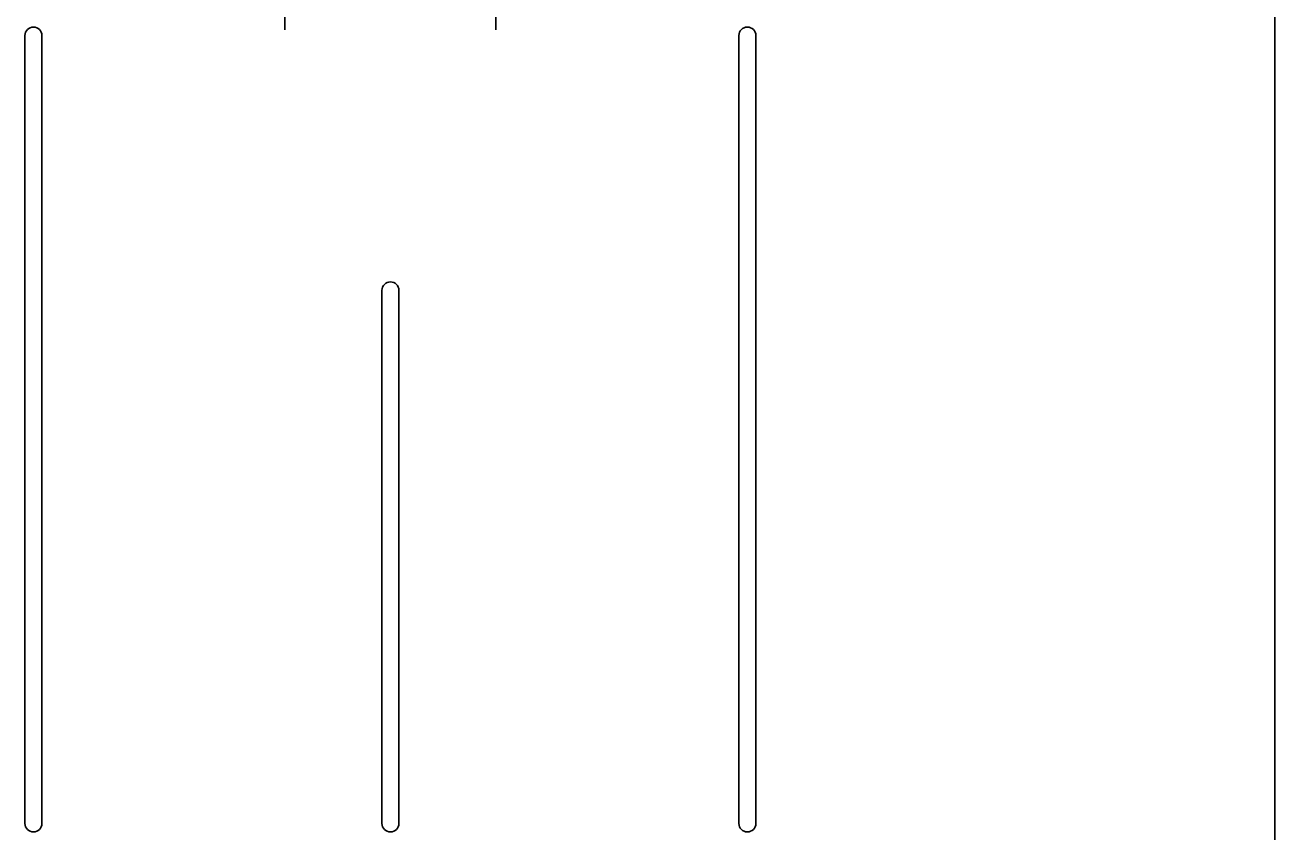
# Model space of a CAD drawing. Extents: x -264205 to -263659, y -1242401 to -1242060.
# Drawn here: x -263832.049 to -263828.368, y -1242244.352 to -1242241.977 of the extents above; entities that cross this region are included whole.
import ezdxf

# ---------------------------------------------------------------- set-up
doc = ezdxf.new("R2010")
doc.units = 0
doc.layers.add('SITUACIA_DSP_2D', color=7, linetype='Continuous')

msp = doc.modelspace()

# ---------------------------------------------------------------- linework, layer by layer
at = {"layer": 'SITUACIA_DSP_2D'}
for p, q in [((-263828.3677, -1242249.3899), (-263828.3678, -1242235.7572)), ((-263831.2834, -1242241.9911), (-263831.2834, -1242241.8961)), ((-263830.6621, -1242241.9911), (-263830.6621, -1242241.8961)), ((-263832.0489, -1242242.0081), (-263832.0489, -1242244.3273)), ((-263831.9989, -1242242.0081), (-263831.9989, -1242244.3273)), ((-263829.9466, -1242242.0081), (-263829.9466, -1242244.3273)), ((-263829.8966, -1242242.0081), (-263829.8966, -1242244.3273)), ((-263830.9977, -1242242.7581), (-263830.9977, -1242244.3273)), ((-263830.9477, -1242242.7581), (-263830.9477, -1242244.3273))]:
    msp.add_line(p, q, dxfattribs=at)
for centre, start, end in [((-263832.0239, -1242242.0081), 0, 180), ((-263829.9216, -1242242.0081), 0, 180), ((-263830.9727, -1242242.7581), 90, 180), ((-263830.9727, -1242242.7581), 0, 90), ((-263832.0239, -1242244.3273), 180, 0), ((-263830.9727, -1242244.3273), 180, 270), ((-263830.9727, -1242244.3273), 270, 0), ((-263829.9216, -1242244.3273), 180, 0)]:
    msp.add_arc(centre, 0.025, start, end, dxfattribs=at)

doc.saveas('drawing.dxf')
